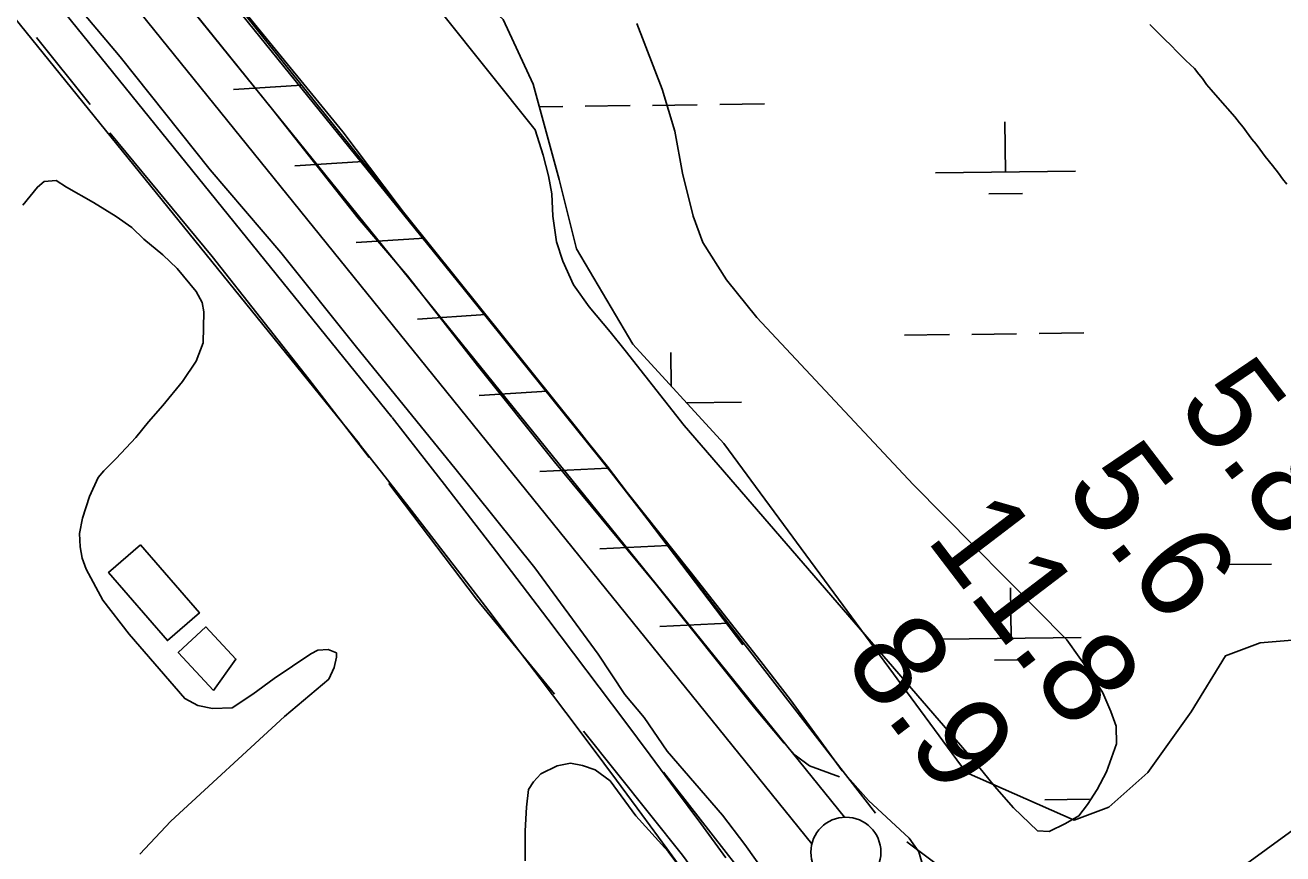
# Model space of a CAD drawing. Extents: x 3704301 to 3742427, y 506229 to 532009.
# Drawn here: x 3727470 to 3728368, y 516088 to 516680 of the extents above; entities that cross this region are included whole.
import ezdxf

# ---------------------------------------------------------------- set-up
doc = ezdxf.new("R2010")
doc.units = 0
for name, color, linetype in [('V-BLDG-OTLN', 7, 'Continuous'), ('V-FLOD-BASE', 7, 'Continuous'), ('V-LEVE-TOET', 7, 'Continuous'), ('V-RIVR-RANG', 7, 'Continuous'), ('V-ROAD-CNTR', 7, 'Continuous'), ('V-RRAP-FSHR', 7, 'Continuous'), ('V-SITE-VEGE', 7, 'Continuous'), ('V-SURV-LINE', 7, 'Continuous'), ('V-TOPO-SHOR', 7, 'Continuous'), ('V-WETL-SWMP', 7, 'Continuous')]:
    doc.layers.add(name, color=color, linetype=linetype)

msp = doc.modelspace()

# ---------------------------------------------------------------- linework, layer by layer
at = {"layer": 'V-BLDG-OTLN'}
for points in [[(3727552.26, 516308.94), (3727594.35, 516260.36), (3727571.56, 516240.62), (3727529.47, 516289.2)], [(3727604.5, 516204.92), (3727579.24, 516232.03), (3727598.94, 516250.38), (3727620.36, 516227.38)]]:
    msp.add_lwpolyline(points, close=True, dxfattribs=at)
at = {"layer": 'V-FLOD-BASE'}
msp.add_lwpolyline([(3728051.22, 516143.43), (3728029.76, 516151.35), (3728019.65, 516158.77), (3728011.76, 516167.42), (3727990.81, 516192.38), (3727920.08, 516280.83), (3727847.86, 516368.05), (3727792.9, 516436.99), (3727742.88, 516500.74), (3727707.63, 516542), (3727646.51, 516619.59), (3727591.06, 516688.28), (3727538.07, 516752.27), (3727472.02, 516834.06), (3727425.44, 516892.12), (3727355.2, 516978.36), (3727286.68, 517062.86)], dxfattribs=at)
at = {"layer": 'V-LEVE-TOET'}
for points in [[(3727878.85, 516230.95), (3727833.75, 516292.47), (3727776.58, 516363.63), (3727706.58, 516449.87), (3727652.36, 516517.57), (3727602.08, 516576.38), (3727537.76, 516657.17), (3727476.14, 516730.32), (3727414.77, 516807.41), (3727350.45, 516887.71), (3727292.53, 516957.64), (3727220.08, 517049.06), (3727195.92, 517076.73)], [(3728053.17, 516147.68), (3728016.21, 516198.32), (3727995.02, 516225.75), (3727944.5, 516290.24), (3727880.17, 516370.79), (3727813.63, 516453.56), (3727754.48, 516526.95), (3727696.82, 516603.54), (3727629.04, 516686.07), (3727558.06, 516775.26), (3727483.63, 516866.19), (3727421.52, 516944.27), (3727359.66, 517021.11), (3727318.26, 517071.03)], [(3727878.85, 516230.95), (3727897.89, 516202.23), (3727911.86, 516185.74), (3727928.13, 516161.78)], [(3728517.73, 515295.87), (3728461.81, 515387.02), (3728411.31, 515464.35), (3728356.12, 515545.13), (3728306.6, 515619.24), (3728270.13, 515669.65), (3728214.94, 515754.38), (3728169.12, 515825.53), (3728117.38, 515903.59), (3728070.56, 515971.29), (3728020.05, 516043.18), (3727997.63, 516075.3), (3727983.59, 516095.06), (3727967.81, 516116.06), (3727928.13, 516161.78)], [(3728053.17, 516147.68), (3728072.03, 516126.46), (3728101.04, 516099.65), (3728107.95, 516089.81), (3728114.58, 516066.71), (3728113.77, 516050.6)]]:
    msp.add_lwpolyline(points, dxfattribs=at)
at = {"layer": 'V-RIVR-RANG'}
msp.add_line((3728154.03, 515944.5), (3728881.16, 516474.86), dxfattribs=at)
at = {"layer": 'V-ROAD-CNTR'}
msp.add_line((3727169.02, 517047.72), (3727708.34, 516381.14), dxfattribs=at)
for points in [[(3726343.51, 517817.69), (3726660.2, 517613.2), (3726693.62, 517591.82), (3726714.4, 517575.44), (3726728.64, 517564.27), (3726743.09, 517551.46), (3726767.42, 517529.71), (3726826.9, 517468.07), (3727182.61, 517078.62), (3727731.66, 516400.01)], [(3727731.81, 516399.82), (3727750.51, 516375.96), (3727769.16, 516352.03), (3727787.75, 516328.05), (3727806.28, 516304.02), (3727824.74, 516279.94), (3727843.14, 516255.81), (3727861.47, 516231.64), (3727879.74, 516207.41), (3727897.95, 516183.14), (3727916.09, 516158.82), (3727934.17, 516134.46), (3727952.18, 516110.04), (3727970.13, 516085.58)], [(3727708.19, 516381.32), (3727726.87, 516357.48), (3727745.48, 516333.62), (3727764.02, 516309.7), (3727782.49, 516285.73), (3727800.91, 516261.72), (3727819.26, 516237.65), (3727837.54, 516213.54), (3727855.77, 516189.38), (3727873.93, 516165.17), (3727892.02, 516140.92), (3727910.05, 516116.61), (3727928.02, 516092.26), (3727945.92, 516067.86)], [(3728099.16, 516097.06), (3728122.14, 516079.82), (3728123.71, 516078.62), (3728146.29, 516061.32), (3728196.88, 516013.73), (3728249.41, 515952.25), (3728283.22, 515899.63), (3728285.59, 515894.86), (3728287.61, 515891.23), (3728289.8, 515887.69), (3728292.14, 515884.26), (3728293.82, 515882.03)]]:
    msp.add_lwpolyline(points, dxfattribs=at)
at = {"layer": 'V-RRAP-FSHR'}
for p, q in [((3727667.42, 516637.01), (3727618.69, 516633.83)), ((3727711.22, 516582.41), (3727662.49, 516579.23)), ((3727755.02, 516527.81), (3727706.3, 516524.63)), ((3727798.83, 516473.21), (3727750.1, 516470.03)), ((3727842.63, 516418.61), (3727793.91, 516415.43)), ((3727886, 516363.67), (3727837.23, 516361.29)), ((3727928.9, 516308.35), (3727880.12, 516305.97)), ((3727971.79, 516253.03), (3727923.02, 516250.65))]:
    msp.add_line(p, q, dxfattribs=at)
for points in [[(3727549.05, 516784.55), (3727865.49, 516390.12), (3728076.86, 516117.53)], [(3727562.3, 516765.04), (3727568.89, 516756.25), (3727885.44, 516364.96), (3727982.17, 516237.46)]]:
    msp.add_lwpolyline(points, dxfattribs=at)
at = {"layer": 'V-SITE-VEGE'}
for points in [[(3727906.59, 516680.83), (3727924.57, 516633.99), (3727933.74, 516604.04), (3727939.08, 516574.1), (3727946.71, 516543.39), (3727953.6, 516524.58), (3727970.45, 516498.08), (3727992.29, 516471.19), (3728103.82, 516352.08), (3728213.43, 516241.04), (3728231.06, 516216.45), (3728239.1, 516203.4), (3728244.84, 516189.96), (3728248.66, 516179.59), (3728249.03, 516166.92), (3728241.71, 516146.98), (3728235.18, 516134.32), (3728228.25, 516123.59), (3728222.1, 516115.54), (3728212.5, 516110.17), (3728200.98, 516104.43), (3728192.54, 516104.83), (3728175.29, 516121.35), (3728161.88, 516136.72), (3728146.55, 516155.54), (3727940.39, 516394.12), (3727898.24, 516447.51), (3727887.51, 516460.96), (3727872.57, 516478.63), (3727861.46, 516494.38), (3727853.81, 516511.27), (3727849.21, 516525.09), (3727846.55, 516543.52), (3727845.8, 516559.25), (3727843.52, 516572.3), (3727839.7, 516586.89), (3727833.96, 516604.93), (3727766.91, 516689.06)], [(3727468.25, 516551.36), (3727478.77, 516564.19), (3727483.45, 516568.08), (3727492.02, 516568.85), (3727499.41, 516564.17), (3727518.86, 516553.24), (3727534.81, 516543.1), (3727546.09, 516535.3), (3727554.65, 516527.11), (3727568.26, 516515.8), (3727578.37, 516506.06), (3727591.97, 516489.69), (3727596.25, 516481.9), (3727597.41, 516475.28), (3727596.99, 516453.09), (3727591.91, 516439.86), (3727582.16, 516425.46), (3727568.12, 516408.35), (3727557.99, 516396.68), (3727549.02, 516385.4), (3727534.98, 516370.63), (3727526.02, 516361.69), (3727522.12, 516357.02), (3727515.88, 516343.4), (3727510.79, 516327.83), (3727508.83, 516316.93), (3727509.21, 516307.59), (3727510.76, 516299.41), (3727513.47, 516291.62), (3727525.52, 516269.42), (3727544.17, 516245.25), (3727583.83, 516199.27), (3727593.16, 516194.19), (3727603.67, 516192.23), (3727617.69, 516192.6), (3727632.49, 516202.32), (3727647.69, 516213.59), (3727673.8, 516231.08), (3727678.86, 516233.79), (3727686.26, 516234.17), (3727688.6, 516233.39), (3727692.1, 516231.83), (3727692.1, 516228.72), (3727690.53, 516221.32), (3727686.62, 516213.15), (3727655.06, 516186.33), (3727573.98, 516111.68), (3727551.72, 516088.32)], [(3727826.94, 516083.38), (3727826.97, 516104.85), (3727827.76, 516121.71), (3727829.31, 516134.36), (3727832.76, 516139.72), (3727838.14, 516145.46), (3727849.64, 516151.2), (3727859.23, 516153.11), (3727867.66, 516151.56), (3727876.85, 516148.48), (3727887.58, 516140.42), (3727905.95, 516115.48), (3727928.92, 516090.15), (3727984.02, 516016.1)]]:
    msp.add_lwpolyline(points, dxfattribs=at)
at = {"layer": 'V-SURV-LINE'}
for points in [[(3727219.93, 517147.12), (3728054.87, 516114.54)], [(3728031.53, 516095.69), (3727196.59, 517128.27)]]:
    msp.add_lwpolyline(points, dxfattribs=at)
msp.add_circle((3728055.76, 516089.58), 25, dxfattribs=at)
at = {"layer": 'V-TOPO-SHOR'}
msp.add_line((3727478.11, 516670.98), (3727516.44, 516623.01), dxfattribs=at)
for points in [[(3727530.33, 516602.89), (3727603.4, 516514.68), (3727672.34, 516427.24), (3727715.56, 516371.27)], [(3727729.46, 516352.7), (3727792.23, 516270.16), (3727847.8, 516202.32)], [(3727868.38, 516176.01), (3727939.13, 516087.54), (3728009.87, 515991.34), (3728081.63, 515887.15)], [(3727925.55, 516146.82), (3728020.99, 516024.57), (3728112.3, 515891.75), (3728203.61, 515756.61), (3728279.74, 515642.11), (3728343, 515543.08), (3728434.56, 515401.76), (3728491.39, 515314.08), (3728563.15, 515204.74), (3728622.31, 515120.4), (3728697.91, 514998.43), (3728746.78, 514922.61), (3728806.95, 514828.74), (3728817.75, 514808.89), (3728823.15, 514798.31), (3728828.29, 514787.74), (3728832.15, 514779.23), (3728837.28, 514762.74)]]:
    msp.add_lwpolyline(points, dxfattribs=at)
at = {"layer": 'V-WETL-SWMP'}
for p, q in [((3727869.72, 516621.92), (3727901.71, 516622.31)), ((3727917.71, 516622.5), (3727949.71, 516622.89)), ((3727965.7, 516623.09), (3727997.7, 516623.48)), ((3727837, 516621.52), (3727853.72, 516621.72)), ((3728169.61, 516574.84), (3728169.17, 516610.83)), ((3728119.62, 516574.23), (3728219.6, 516575.45)), ((3728157.81, 516559.26), (3728181.8, 516559.56)), ((3728097.64, 516458.52), (3728129.64, 516458.92)), ((3728145.64, 516459.11), (3728177.63, 516459.5)), ((3728193.63, 516459.7), (3728225.62, 516460.09)), ((3727931.03, 516422.22), (3727930.74, 516446.05)), ((3727942.02, 516410.19), (3727981.17, 516410.67)), ((3728327.66, 516294.83), (3728359.66, 516295.22)), ((3728173.73, 516242.21), (3728173.28, 516278.2)), ((3728123.73, 516241.6), (3728223.72, 516242.82)), ((3728161.92, 516226.63), (3728185.92, 516226.92)), ((3728197.74, 516127.07), (3728229.74, 516127.46))]:
    msp.add_line(p, q, dxfattribs=at)
for points in [[(3728752.15, 516024.04), (3728561.56, 516112.45), (3728502.88, 516183.48), (3728438.02, 516232.9), (3728388.61, 516242.16), (3728351.54, 516239.07), (3728326.84, 516229.81), (3728302.13, 516189.66), (3728271.24, 516146.42), (3728243.45, 516121.71), (3728218.74, 516112.45), (3728141.52, 516146.42), (3727968.57, 516381.15), (3727903.71, 516452.18), (3727863.56, 516520.13), (3727851.21, 516569.54), (3727832.67, 516637.49), (3727811.06, 516683.82), (3727770.9, 516720.88), (3727696.78, 516767.21), (3727625.74, 516819.71), (3727576.33, 516856.78), (3727536.18, 516900.02), (3727443.52, 516995.76)], [(3728272.78, 516680.22), (3728283.63, 516669.35), (3728287.58, 516665.64), (3728292.51, 516660.45), (3728298.42, 516654.52), (3728304.59, 516648.83), (3728307.79, 516644.63), (3728310.25, 516641.67), (3728313.21, 516637.47), (3728316.42, 516633.52), (3728321.35, 516628.08), (3728333.42, 516614.24), (3728336.63, 516610.04), (3728339.34, 516606.83), (3728341.8, 516603.62), (3728345.5, 516598.43), (3728348.7, 516594.72), (3728351.17, 516591.26), (3728355.11, 516586.07), (3728360.29, 516579.65), (3728364.48, 516574.21), (3728367.43, 516570.01), (3728370.39, 516566.31)]]:
    msp.add_lwpolyline(points, dxfattribs=at)

# ---------------------------------------------------------------- texts
at = {"layer": 'V-RIVR-RANG'}
for s, p in [('5.8', (3728291.06, 516408.45)), ('5.6', (3728210.6, 516349.05)), ('11.8', (3728112.21, 516313.14)), ('8.9', (3728052.86, 516226.07))]:
    msp.add_text(s, height=67, rotation=307.34833, dxfattribs=at).set_placement(p)

doc.saveas('drawing.dxf')
